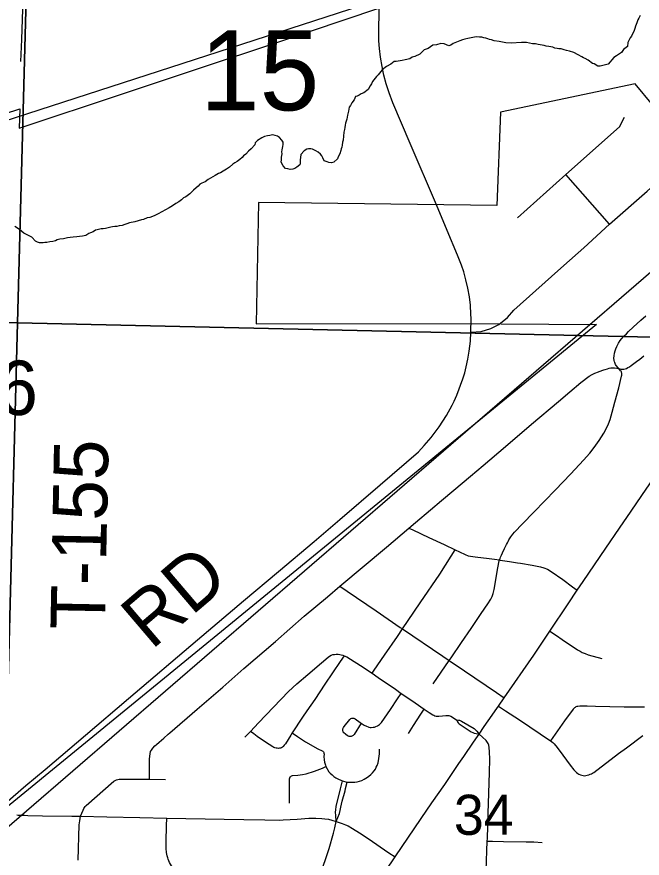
# Model space of a CAD drawing. Extents: x 2.4 to 73.1, y 4.5 to 25.6.
# Drawn here: x 35.0393 to 35.3656, y 21.8008 to 22.2401 of the extents above; entities that cross this region are included whole.
import ezdxf

# ---------------------------------------------------------------- set-up
doc = ezdxf.new("R2010")
doc.units = 0
for name, color, linetype in [('GM_X_City_Street', 7, 'Continuous'), ('GM_X_Corporation', 7, 'Continuous'), ('GM_X_County_Road', 7, 'Continuous'), ('GM_X_County_Road_Text', 7, 'Continuous'), ('GM_X_Minor_River', 7, 'Continuous'), ('GM_X_Rail_Line', 7, 'Continuous'), ('GM_X_Section', 7, 'Continuous'), ('GM_X_Section_Text', 7, 'Continuous'), ('GM_X_State_Route', 7, 'Continuous'), ('GM_X_Township_Road', 7, 'Continuous'), ('GM_X_Township_Road_Text', 7, 'Continuous')]:
    doc.layers.add(name, color=color, linetype=linetype)

msp = doc.modelspace()

# ---------------------------------------------------------------- linework, layer by layer
at = {"layer": 'GM_X_City_Street'}
for p, q in [((35.34857, 22.1319), (35.32574, 22.15772)), ((35.15832, 21.86404), (35.1612, 21.86705))]:
    msp.add_line(p, q, dxfattribs=at)
for points in [[(35.04145, 22.21675), (35.04188, 22.22823), (35.04312, 22.26519), (35.04439, 22.30181), (35.04473, 22.31176), (35.04528, 22.32821), (35.04538, 22.33122)], [(35.30054, 22.13518), (35.32574, 22.15772), (35.3537, 22.18274), (35.3564, 22.1877)], [(35.27622, 22.07551), (35.27629, 22.08266), (35.27621, 22.08483), (35.27593, 22.08951), (35.27543, 22.09386), (35.27461, 22.09848), (35.27363, 22.10275), (35.27244, 22.10697), (35.27125, 22.11052), (35.26922, 22.11576), (35.26375, 22.12865), (35.25818, 22.1419)], [(35.25649, 21.89189), (35.26488, 21.90404), (35.26584, 21.90543), (35.27125, 21.9134), (35.27632, 21.92084), (35.28156, 21.92855), (35.28505, 21.9337), (35.28654, 21.93612), (35.28724, 21.93755), (35.28777, 21.93904), (35.28829, 21.94117), (35.29033, 21.95244), (35.29105, 21.95602), (35.29122, 21.95655), (35.29144, 21.95728), (35.29172, 21.95803), (35.29216, 21.95904), (35.29274, 21.96032), (35.29377, 21.96246), (35.29482, 21.96464), (35.29523, 21.96545), (35.29566, 21.96625), (35.29609, 21.96705), (35.29701, 21.96858), (35.29752, 21.96929), (35.29805, 21.96997), (35.29904, 21.97111), (35.30306, 21.97533), (35.30904, 21.98152), (35.3148, 21.9875), (35.32015, 21.99306), (35.32832, 22.00157), (35.33491, 22.00859), (35.33821, 22.01234), (35.34053, 22.01528), (35.34306, 22.01884), (35.34553, 22.02282), (35.34691, 22.02528), (35.34797, 22.02757), (35.34884, 22.02992), (35.34992, 22.0338), (35.35134, 22.03888), (35.35338, 22.04638), (35.35483, 22.05247), (35.35492, 22.0531), (35.35493, 22.0536), (35.3549, 22.05399), (35.35482, 22.05443), (35.35472, 22.05474), (35.35457, 22.05505), (35.35436, 22.05535), (35.35346, 22.05643), (35.35321, 22.05673), (35.35205, 22.05813), (35.3517, 22.05867), (35.35146, 22.05914), (35.35128, 22.05958), (35.35114, 22.05993), (35.35095, 22.06077), (35.35087, 22.06195), (35.35094, 22.0631), (35.35119, 22.06454), (35.35151, 22.06572), (35.35186, 22.06679), (35.3524, 22.06808), (35.35322, 22.06976), (35.35408, 22.07112), (35.35472, 22.07201), (35.35604, 22.07341), (35.35733, 22.07467), (35.35839, 22.07577), (35.36083, 22.07814), (35.36492, 22.0818), (35.36743, 22.08393)], [(35.10845, 21.84209), (35.10848, 21.84573), (35.10852, 21.85129), (35.10859, 21.85252), (35.10867, 21.85405), (35.10879, 21.85528), (35.1091, 21.85648), (35.10948, 21.85732), (35.1102, 21.85834), (35.11128, 21.85945), (35.11219, 21.86026), (35.11359, 21.86147), (35.11593, 21.86351), (35.11819, 21.86554), (35.11909, 21.86632), (35.1333, 21.87869), (35.14677, 21.89013), (35.1578, 21.89995), (35.17429, 21.91405), (35.18927, 21.92712), (35.20132, 21.93731), (35.20788, 21.94284), (35.23209, 21.96323), (35.2439, 21.97322), (35.24728, 21.97607), (35.25509, 21.98268), (35.26093, 21.98762), (35.26736, 21.99305), (35.27598, 22.00038), (35.28255, 22.00595), (35.29433, 22.01586), (35.30792, 22.02737), (35.322, 22.03934), (35.3279, 22.04439), (35.33361, 22.04916), (35.33791, 22.05247), (35.33952, 22.05344), (35.34091, 22.05405), (35.34146, 22.05426), (35.34229, 22.05459), (35.34503, 22.05562), (35.34556, 22.05578), (35.34632, 22.05605), (35.34745, 22.05638), (35.34837, 22.05667), (35.34922, 22.05685), (35.34973, 22.0569), (35.35023, 22.0569), (35.35112, 22.05681), (35.35242, 22.05661), (35.35346, 22.05643), (35.35457, 22.05625), (35.35537, 22.05617), (35.3561, 22.05619), (35.35665, 22.05631), (35.35735, 22.05656), (35.35818, 22.05696), (35.35895, 22.05744), (35.35991, 22.05813), (35.36062, 22.05865), (35.3626, 22.06009), (35.36433, 22.06142), (35.36648, 22.0632)], [(35.2439, 21.97322), (35.2459, 21.97227), (35.25421, 21.96834), (35.2622, 21.96464), (35.26799, 21.96181), (35.27019, 21.96073), (35.27319, 21.95935), (35.27479, 21.95875), (35.27608, 21.95846), (35.27851, 21.9581), (35.28569, 21.9573), (35.28859, 21.95696), (35.29122, 21.95655), (35.29155, 21.9565), (35.2963, 21.9558), (35.30046, 21.9551), (35.30214, 21.95479), (35.30819, 21.95375), (35.31249, 21.95291), (35.31433, 21.9524), (35.3161, 21.95167), (35.31806, 21.95059), (35.32421, 21.94631), (35.32928, 21.9426), (35.33173, 21.9408)], [(35.22461, 21.89736), (35.22572, 21.89896), (35.23121, 21.90689), (35.23789, 21.91665), (35.24055, 21.92054), (35.24351, 21.92487), (35.24982, 21.93413), (35.25992, 21.9491), (35.26598, 21.95851), (35.26799, 21.96181)], [(35.20788, 21.94284), (35.2116, 21.94024), (35.22682, 21.92997), (35.23937, 21.92134), (35.24055, 21.92054), (35.26151, 21.90632), (35.26488, 21.90404), (35.27286, 21.89868), (35.28953, 21.88727), (35.29355, 21.88453)], [(35.31742, 21.91938), (35.32084, 21.91708), (35.32387, 21.91505), (35.33185, 21.90969), (35.33315, 21.90888), (35.33429, 21.90828), (35.33586, 21.90763), (35.33748, 21.90709), (35.34454, 21.90518)], [(35.1612, 21.86705), (35.16541, 21.87145), (35.18105, 21.88791), (35.18546, 21.89187), (35.19106, 21.89681), (35.1982, 21.90283), (35.20177, 21.90584), (35.20251, 21.90638), (35.20323, 21.90678), (35.20413, 21.90713), (35.20502, 21.90726), (35.20595, 21.90734), (35.20694, 21.90732), (35.20782, 21.90719), (35.20859, 21.90702), (35.20932, 21.90681), (35.21002, 21.90656)], [(35.21002, 21.90656), (35.20797, 21.90349), (35.20004, 21.89162), (35.19472, 21.88361), (35.19065, 21.87775), (35.1884, 21.8744), (35.18298, 21.8663)], [(35.21002, 21.90656), (35.21141, 21.90589), (35.21335, 21.90481), (35.21859, 21.90142), (35.22461, 21.89736)], [(35.22461, 21.89736), (35.22787, 21.89516), (35.23685, 21.88902), (35.23984, 21.8869)], [(35.21902, 21.8713), (35.22052, 21.87031), (35.22175, 21.86968), (35.22254, 21.86935), (35.22304, 21.86923), (35.22361, 21.86913), (35.22425, 21.86911), (35.22526, 21.86918), (35.22596, 21.86931), (35.22668, 21.86953), (35.22745, 21.86991), (35.22805, 21.87028), (35.22856, 21.8707), (35.22948, 21.87166), (35.23431, 21.87853), (35.238, 21.88411), (35.23984, 21.8869)], [(35.23984, 21.8869), (35.24066, 21.88633), (35.2471, 21.88199), (35.25187, 21.87867)], [(35.24366, 21.86595), (35.24625, 21.87003), (35.25011, 21.87596), (35.25187, 21.87867)], [(35.25187, 21.87867), (35.2545, 21.87684), (35.25632, 21.87577), (35.25694, 21.87543), (35.25748, 21.87519), (35.25812, 21.87505), (35.25872, 21.87497), (35.25953, 21.87499), (35.26148, 21.87521), (35.26308, 21.87539), (35.26361, 21.87541), (35.26413, 21.87539), (35.26463, 21.87533), (35.26518, 21.87522), (35.26576, 21.875), (35.26877, 21.87305)], [(35.29054, 21.8802), (35.29419, 21.87783), (35.30157, 21.87303), (35.31769, 21.86215), (35.31822, 21.86175), (35.31889, 21.86121), (35.31962, 21.86055), (35.32127, 21.85867), (35.32419, 21.85464), (35.32803, 21.84938), (35.33, 21.84697), (35.33134, 21.84554), (35.33194, 21.84509), (35.33249, 21.84477), (35.33338, 21.84435), (35.33405, 21.84413), (35.33481, 21.84398), (35.33546, 21.84392), (35.33614, 21.84394), (35.33695, 21.8441), (35.33771, 21.84433), (35.33849, 21.84463), (35.33922, 21.84496), (35.33975, 21.84523), (35.34034, 21.84559), (35.35324, 21.85546), (35.35733, 21.85853), (35.36588, 21.86493)], [(35.36677, 21.8796), (35.35624, 21.87966), (35.34123, 21.87998), (35.33696, 21.88015), (35.33637, 21.88019), (35.33514, 21.88023), (35.33298, 21.88022), (35.33207, 21.88011), (35.33151, 21.87999), (35.331, 21.8798), (35.33061, 21.87958), (35.3302, 21.87926), (35.32987, 21.87893), (35.32959, 21.87862), (35.32506, 21.87247), (35.31769, 21.86215)], [(35.21902, 21.8713), (35.21529, 21.86541), (35.21482, 21.86491), (35.21449, 21.86466), (35.21417, 21.86448), (35.21382, 21.86439), (35.21346, 21.86435), (35.21307, 21.86435), (35.2127, 21.8644), (35.21229, 21.86451), (35.21182, 21.86477), (35.21073, 21.86552), (35.20987, 21.86627), (35.20965, 21.86658), (35.2095, 21.86694), (35.20944, 21.8673), (35.20941, 21.86763), (35.20941, 21.86799), (35.20944, 21.86834), (35.20972, 21.86907), (35.21006, 21.8696), (35.21302, 21.87332), (35.21331, 21.87357), (35.21362, 21.87375), (35.214, 21.8739), (35.21439, 21.87396), (35.21472, 21.87397), (35.21508, 21.87393), (35.21541, 21.87382), (35.21574, 21.87365), (35.21841, 21.8717), (35.21902, 21.8713)], [(35.26877, 21.87305), (35.26909, 21.87243), (35.26928, 21.87203), (35.26965, 21.87147), (35.26987, 21.87123), (35.27015, 21.87101), (35.27638, 21.86688), (35.27714, 21.86649), (35.2779, 21.86619), (35.279, 21.86591), (35.2805, 21.86562)], [(35.26877, 21.87305), (35.26972, 21.87296), (35.2703, 21.87282), (35.27089, 21.87263), (35.27137, 21.87241), (35.27784, 21.86849), (35.27885, 21.86767), (35.27939, 21.86712), (35.2805, 21.86562)], [(35.18298, 21.8663), (35.18218, 21.86511), (35.1794, 21.86057), (35.17879, 21.85977), (35.17832, 21.85922), (35.17785, 21.85885), (35.17731, 21.85851), (35.17679, 21.85833), (35.17631, 21.85824), (35.17581, 21.85819), (35.17521, 21.85823), (35.17453, 21.85833), (35.17392, 21.85846), (35.17334, 21.85867), (35.17287, 21.8589), (35.16906, 21.86147), (35.16473, 21.86437), (35.163, 21.86569), (35.1612, 21.86705)], [(35.18298, 21.8663), (35.18578, 21.86438), (35.18989, 21.86156), (35.19643, 21.8579)], [(35.19643, 21.8579), (35.19861, 21.8569), (35.19893, 21.85668), (35.19923, 21.85638), (35.1994, 21.85606), (35.1995, 21.85564), (35.19957, 21.85515), (35.1995, 21.8539), (35.1996, 21.85224), (35.19983, 21.851), (35.20032, 21.84944), (35.2006, 21.84869)], [(35.21159, 21.84061), (35.21235, 21.84054), (35.21311, 21.84052), (35.2142, 21.84051), (35.21559, 21.84056), (35.21683, 21.84071), (35.21809, 21.84103), (35.21933, 21.84148), (35.22054, 21.84213), (35.22138, 21.8426), (35.22218, 21.84309), (35.22292, 21.84365), (35.22396, 21.84446), (35.22486, 21.84536), (35.22579, 21.84642), (35.22639, 21.84731), (35.22686, 21.84828), (35.22728, 21.84922), (35.22775, 21.8507), (35.22817, 21.85284), (35.22844, 21.85531), (35.22851, 21.8578)], [(35.18152, 21.82962), (35.18157, 21.84223), (35.18168, 21.84278), (35.18192, 21.84323), (35.18221, 21.84357), (35.18264, 21.84386), (35.18314, 21.84398), (35.18597, 21.84412), (35.18842, 21.8445), (35.19022, 21.84488), (35.19467, 21.84628), (35.1987, 21.84792), (35.2006, 21.84869)], [(35.2006, 21.84869), (35.20214, 21.846), (35.2028, 21.84514), (35.20375, 21.84429), (35.20476, 21.84348), (35.20581, 21.84274), (35.20712, 21.84204), (35.20828, 21.84157), (35.2093, 21.84117)], [(35.07258, 21.82276), (35.07385, 21.82589), (35.07426, 21.82675), (35.07455, 21.82724), (35.07488, 21.82774), (35.07541, 21.82831), (35.08996, 21.84103), (35.09066, 21.84148), (35.09131, 21.84177), (35.09206, 21.84198), (35.09275, 21.84211), (35.09378, 21.84214), (35.1039, 21.84215), (35.10845, 21.84209), (35.11679, 21.84198)], [(35.2059, 21.82003), (35.20565, 21.82319), (35.20556, 21.82479), (35.20567, 21.82603), (35.20596, 21.82789), (35.20825, 21.83701), (35.2093, 21.84117)], [(35.2059, 21.82003), (35.20758, 21.82414), (35.20803, 21.8257), (35.2084, 21.82749), (35.20908, 21.83052), (35.21052, 21.83593), (35.2108, 21.83714), (35.21159, 21.84061)], [(35.2093, 21.84117), (35.20976, 21.84105), (35.2109, 21.84073), (35.21159, 21.84061)], [(35.03923, 21.82343), (35.04004, 21.82336), (35.04322, 21.82323), (35.04497, 21.82314), (35.05276, 21.82296), (35.06799, 21.8228), (35.07258, 21.82276), (35.08632, 21.82245), (35.10341, 21.82205), (35.11748, 21.82179), (35.14754, 21.82125), (35.15779, 21.82104), (35.16867, 21.82083), (35.17614, 21.82076), (35.17833, 21.82085), (35.18548, 21.82126), (35.19167, 21.82167), (35.19537, 21.82173), (35.19844, 21.8216), (35.20004, 21.82146), (35.20191, 21.82116), (35.20357, 21.82074), (35.2059, 21.82003), (35.20911, 21.81898), (35.2107, 21.81828), (35.21209, 21.81765), (35.21435, 21.81639), (35.21804, 21.81413), (35.22269, 21.81104), (35.23344, 21.80366), (35.23662, 21.80148)], [(35.07135, 21.79978), (35.07187, 21.81829), (35.07213, 21.82029), (35.07258, 21.82276)], [(35.13965, 21.77574), (35.1373, 21.77821), (35.12858, 21.7873), (35.12827, 21.78762), (35.12399, 21.7921), (35.12132, 21.79509), (35.12007, 21.79681), (35.11901, 21.79864), (35.11829, 21.80029), (35.11801, 21.80108), (35.11776, 21.80203), (35.11742, 21.8038), (35.11725, 21.80592), (35.11728, 21.80962), (35.11741, 21.8177), (35.11748, 21.82179)], [(35.17491, 21.7544), (35.17497, 21.75517), (35.17518, 21.75612), (35.17549, 21.75686), (35.17604, 21.7579), (35.17676, 21.75888), (35.17851, 21.76099), (35.18394, 21.76694), (35.19027, 21.77393), (35.1915, 21.77554), (35.19234, 21.77688), (35.19293, 21.77806), (35.19334, 21.77903), (35.19383, 21.78025), (35.19675, 21.78941), (35.19743, 21.79148), (35.2022, 21.80593), (35.20454, 21.81383), (35.20524, 21.81662), (35.2059, 21.82003)], [(35.28476, 21.80971), (35.28752, 21.80966), (35.2932, 21.80955), (35.30499, 21.80943), (35.30911, 21.8093), (35.31342, 21.80906)]]:
    msp.add_lwpolyline(points, dxfattribs=at)
at = {"layer": 'GM_X_Corporation'}
for points in [[(35.41629, 22.26398), (35.42334, 22.23787), (35.43225, 22.20658), (35.43841, 22.18485), (35.43337, 22.18271), (35.41094, 22.20972), (35.3804, 22.18294), (35.36194, 22.20517), (35.29162, 22.19043), (35.28983, 22.1417), (35.16547, 22.14326), (35.16409, 22.07983), (35.27628, 22.08002), (35.29205, 22.07976), (35.34176, 22.07953), (35.03392, 21.82735)], [(34.02616, 21.86426), (34.98207, 22.17298), (35.04081, 22.19215), (35.04049, 22.18206), (35.09487, 22.2001), (35.13456, 22.21327), (35.17492, 22.22666), (35.22816, 22.24463)]]:
    msp.add_lwpolyline(points, dxfattribs=at)
at = {"layer": 'GM_X_County_Road'}
for points in [[(35.34857, 22.1319), (35.36825, 22.14906), (35.3754, 22.1555), (35.38488, 22.16399), (35.40686, 22.18369), (35.41226, 22.18836), (35.41963, 22.19503), (35.42181, 22.19689)], [(35.29082, 22.07951), (35.29539, 22.0832), (35.29854, 22.08691), (35.31831, 22.10458), (35.32465, 22.11024), (35.33513, 22.11948), (35.34857, 22.1319)], [(35.27622, 22.07551), (35.28158, 22.07586), (35.28657, 22.0774), (35.29082, 22.07951)], [(35.03345, 21.8296), (35.04404, 21.8387), (35.054, 21.84713), (35.07508, 21.86505), (35.09752, 21.88427), (35.13354, 21.91485), (35.15751, 21.93514), (35.17581, 21.95058), (35.19436, 21.9662), (35.20782, 21.97772), (35.22881, 21.99575), (35.24886, 22.01296), (35.25188, 22.01638), (35.25546, 22.02051), (35.25963, 22.02602), (35.2635, 22.03203), (35.26644, 22.03745), (35.2674, 22.03947), (35.26891, 22.04265), (35.27197, 22.05104), (35.27299, 22.05433), (35.27375, 22.05735), (35.27465, 22.06145), (35.27537, 22.0655), (35.276, 22.07087), (35.27622, 22.07551)], [(35.28476, 21.80971), (35.28481, 21.81115), (35.28521, 21.82419), (35.28555, 21.83475), (35.28587, 21.84562), (35.28601, 21.85245), (35.28598, 21.85645), (35.2858, 21.85857), (35.28551, 21.85989), (35.28521, 21.86069), (35.28486, 21.86127), (35.28417, 21.86224), (35.28232, 21.86403), (35.2805, 21.86562)], [(35.28257, 21.74635), (35.28276, 21.7519), (35.28306, 21.75871), (35.2834, 21.76925), (35.28355, 21.77359), (35.28366, 21.77731), (35.2842, 21.79439), (35.28476, 21.80971)]]:
    msp.add_lwpolyline(points, dxfattribs=at)
at = {"layer": 'GM_X_Minor_River'}
for points in [[(34.70567, 21.5331), (35.64872, 22.34787)], [(35.36457, 22.24074), (35.36377, 22.23943), (35.36337, 22.23849), (35.36276, 22.23699), (35.36215, 22.2353), (35.36174, 22.23398), (35.36133, 22.23304), (35.35993, 22.23004), (35.35934, 22.2291), (35.35874, 22.22817), (35.35814, 22.22666), (35.35789, 22.22458), (35.35577, 22.22311), (35.35478, 22.22143), (35.35227, 22.21978), (35.35072, 22.21887), (35.34779, 22.21534), (35.34358, 22.21431), (35.34244, 22.21434), (35.34057, 22.21552), (35.33963, 22.21574), (35.33739, 22.2175), (35.33589, 22.2183), (35.33496, 22.2187), (35.33402, 22.2193), (35.33215, 22.22029), (35.3299, 22.22149), (35.32763, 22.22212), (35.32612, 22.22254), (35.3248, 22.22295), (35.3233, 22.22337), (35.32216, 22.2234), (35.32121, 22.22361), (35.32008, 22.22383), (35.31895, 22.22424), (35.31687, 22.22467), (35.31555, 22.22489), (35.31441, 22.22511), (35.31347, 22.22532), (35.31233, 22.22554), (35.31139, 22.22576), (35.30988, 22.22599), (35.30836, 22.22602), (35.30685, 22.22644), (35.30515, 22.22667), (35.30363, 22.22671), (35.30268, 22.22674), (35.29716, 22.22631), (35.29451, 22.22656), (35.29091, 22.22723), (35.28827, 22.22767), (35.28695, 22.22809), (35.286, 22.2283), (35.28506, 22.2287), (35.28393, 22.22892), (35.28298, 22.22913), (35.28186, 22.22954), (35.28072, 22.22957), (35.2792, 22.22961)], [(35.2792, 22.22961), (35.27805, 22.22945), (35.27634, 22.22911), (35.27462, 22.22878), (35.27309, 22.22844), (35.27175, 22.22809), (35.27041, 22.22755), (35.26868, 22.22684), (35.26696, 22.22612), (35.2658, 22.22539), (35.26465, 22.22504), (35.26221, 22.22605), (35.2605, 22.22629), (35.25821, 22.22559), (35.2563, 22.22525), (35.25398, 22.2236), (35.25187, 22.2229), (35.24954, 22.22068), (35.24703, 22.21941), (35.24551, 22.21907), (35.24434, 22.21815), (35.24186, 22.21764), (35.24033, 22.2173), (35.23728, 22.21681), (35.23614, 22.21684), (35.2344, 22.21536), (35.23209, 22.21428), (35.22996, 22.21244), (35.22917, 22.21151), (35.2278, 22.20983), (35.22702, 22.2089), (35.22565, 22.20723), (35.22487, 22.2063), (35.22427, 22.20517), (35.22367, 22.20405), (35.22267, 22.20218), (35.22035, 22.20052), (35.21901, 22.19999), (35.21785, 22.19926), (35.21689, 22.19871), (35.21593, 22.19855), (35.21532, 22.19685), (35.21414, 22.19517), (35.21335, 22.19387), (35.21276, 22.19293), (35.21232, 22.19085), (35.21189, 22.18877), (35.21146, 22.1867), (35.21105, 22.18557), (35.21084, 22.18462), (35.21062, 22.18349), (35.2104, 22.18236), (35.21018, 22.18122), (35.20996, 22.1799), (35.20948, 22.17573), (35.20926, 22.1746), (35.20903, 22.17308), (35.20882, 22.17214), (35.2086, 22.1712), (35.20839, 22.17025), (35.20778, 22.16856), (35.20698, 22.16706), (35.20657, 22.16593), (35.20463, 22.16427), (35.20348, 22.16392), (35.20216, 22.16414), (35.20121, 22.16436), (35.19971, 22.16496), (35.19899, 22.1665), (35.19844, 22.16747), (35.19771, 22.16843), (35.19659, 22.16941), (35.19528, 22.1702), (35.19359, 22.17101), (35.19265, 22.17122), (35.19151, 22.17125), (35.19056, 22.17108), (35.1892, 22.17017), (35.18745, 22.16831), (35.18722, 22.16661), (35.18719, 22.16547), (35.18714, 22.16376), (35.18693, 22.16282), (35.18538, 22.16172), (35.18442, 22.16098), (35.18327, 22.16063), (35.18193, 22.16048), (35.18061, 22.1607), (35.17948, 22.16092), (35.17818, 22.16228), (35.17728, 22.1642), (35.17731, 22.16553), (35.17735, 22.16686), (35.17777, 22.16856), (35.17761, 22.1697), (35.17782, 22.17065), (35.17805, 22.17235), (35.17827, 22.17348), (35.1783, 22.17462), (35.17757, 22.17578), (35.17627, 22.17714)], [(35.17627, 22.17714), (35.17534, 22.17774), (35.17402, 22.17815), (35.1727, 22.17856), (35.17136, 22.17822), (35.17003, 22.17806), (35.1685, 22.17772), (35.16715, 22.17699), (35.16484, 22.17553), (35.16367, 22.17442), (35.16345, 22.17329), (35.1615, 22.17125), (35.16014, 22.16995), (35.15877, 22.16847), (35.15761, 22.16755), (35.15683, 22.16662), (35.15566, 22.1657), (35.15431, 22.1646), (35.15296, 22.16387), (35.15199, 22.16313), (35.15025, 22.16166), (35.1487, 22.16056), (35.14696, 22.15946), (35.14561, 22.15874), (35.14447, 22.15839), (35.14273, 22.15729), (35.13907, 22.15511), (35.13752, 22.154), (35.13579, 22.15329), (35.13483, 22.15274), (35.13385, 22.15163), (35.13288, 22.15089), (35.13152, 22.1496), (35.12957, 22.14775), (35.12744, 22.14609), (35.12629, 22.14555), (35.12513, 22.14463), (35.12377, 22.14353), (35.12223, 22.14262), (35.12049, 22.14152), (35.11876, 22.14043), (35.11683, 22.13934), (35.1149, 22.13825), (35.11298, 22.13734), (35.11086, 22.13626), (35.10875, 22.13536), (35.10723, 22.13521), (35.10531, 22.13431), (35.10435, 22.13415), (35.10263, 22.13362), (35.10091, 22.13309), (35.09995, 22.13293), (35.099, 22.13276), (35.09805, 22.13259), (35.0967, 22.13206), (35.09556, 22.13171), (35.09421, 22.13117), (35.09269, 22.13102), (35.09154, 22.13067), (35.0904, 22.1307), (35.08926, 22.13054), (35.0883, 22.13037), (35.08697, 22.13003), (35.08563, 22.12968), (35.0843, 22.12952), (35.08334, 22.12936), (35.08124, 22.12884), (35.08028, 22.12868), (35.07913, 22.12795), (35.07778, 22.12741), (35.07683, 22.12706), (35.07528, 22.12595), (35.07356, 22.12562), (35.07204, 22.12547), (35.07051, 22.12532), (35.06861, 22.12517), (35.06708, 22.12483), (35.06575, 22.12468), (35.06365, 22.12416), (35.06175, 22.12402), (35.06041, 22.12367), (35.05944, 22.12313), (35.05811, 22.12278), (35.05658, 22.12263), (35.05487, 22.12229), (35.05392, 22.12232), (35.05296, 22.12215), (35.05106, 22.1222), (35.05012, 22.12241), (35.049, 22.12301), (35.04715, 22.12515), (35.04302, 22.12715), (35.0406, 22.12911), (35.03817, 22.13069)]]:
    msp.add_lwpolyline(points, dxfattribs=at)
at = {"layer": 'GM_X_Rail_Line'}
msp.add_lwpolyline([(34.02561, 21.85583), (34.97621, 22.1674), (35.33169, 22.28284)], dxfattribs=at)
at = {"layer": 'GM_X_Section'}
for points in [[(34.54832, 22.60211), (35.0531, 22.5831), (35.03965, 22.08027), (34.53659, 22.0909)], [(35.0531, 22.5831), (35.55168, 22.57541), (35.54042, 22.06912), (35.03965, 22.08027)], [(34.53659, 22.0909), (35.03965, 22.08027), (35.02644, 21.58009), (34.52736, 21.59044), (34.5213, 21.59057)], [(35.03965, 22.08027), (35.54042, 22.06912), (35.52703, 21.56952), (35.52419, 21.56939), (35.02644, 21.58009)]]:
    msp.add_lwpolyline(points, close=True, dxfattribs=at)
at = {"layer": 'GM_X_State_Route'}
for points in [[(35.23662, 21.80148), (35.25034, 21.82161), (35.25591, 21.82966), (35.26253, 21.83928), (35.26997, 21.8503), (35.27244, 21.85387), (35.27756, 21.86141), (35.27965, 21.86445), (35.2805, 21.86562), (35.28321, 21.86962), (35.28726, 21.87556), (35.28891, 21.87785), (35.29054, 21.8802), (35.29355, 21.88453), (35.30908, 21.90689), (35.31742, 21.91938), (35.32691, 21.93361), (35.33173, 21.9408), (35.33478, 21.94533), (35.3466, 21.96264), (35.35383, 21.97322), (35.35986, 21.98196), (35.36548, 21.99029), (35.37565, 22.00524)], [(35.0993, 21.63678), (35.10163, 21.63938), (35.10447, 21.64247), (35.1323, 21.67277), (35.13277, 21.67327), (35.14764, 21.68966), (35.15459, 21.69725), (35.16785, 21.71151), (35.17881, 21.72364), (35.18903, 21.73508), (35.1946, 21.74175), (35.19851, 21.74664), (35.20453, 21.75469), (35.2093, 21.76136), (35.21779, 21.77355), (35.22485, 21.78424), (35.2349, 21.79896), (35.23662, 21.80148)]]:
    msp.add_lwpolyline(points, dxfattribs=at)
at = {"layer": 'GM_X_Township_Road'}
msp.add_lwpolyline([(35.25818, 22.1419), (35.24452, 22.17407), (35.23553, 22.19523), (35.23355, 22.20044), (35.23201, 22.20514), (35.23082, 22.20962), (35.22986, 22.21416), (35.22906, 22.21904), (35.22851, 22.22365), (35.2282, 22.22765), (35.22809, 22.23166), (35.22828, 22.24435)], dxfattribs=at)

# ---------------------------------------------------------------- texts
at = {"layer": 'GM_X_County_Road_Text'}
msp.add_text('RD', height=0.028409, rotation=40.4399, dxfattribs=at).set_placement((35.10949, 21.90921))
at = {"layer": 'GM_X_Section_Text'}
for s, height, p in [('15', 0.041856, (35.13486, 22.19129)), ('34', 0.020928, (35.26736, 21.81303))]:
    msp.add_text(s, height=height, rotation=0, dxfattribs=at).set_placement(p)
at = {"layer": 'GM_X_Township_Road_Text'}
for s, rotation, p in [('T-36', 359.6442, (34.9721, 22.03265)), ('T-155', 88.8774, (35.0852, 21.91995))]:
    msp.add_text(s, height=0.028409, rotation=rotation, dxfattribs=at).set_placement(p)

doc.saveas('drawing.dxf')
